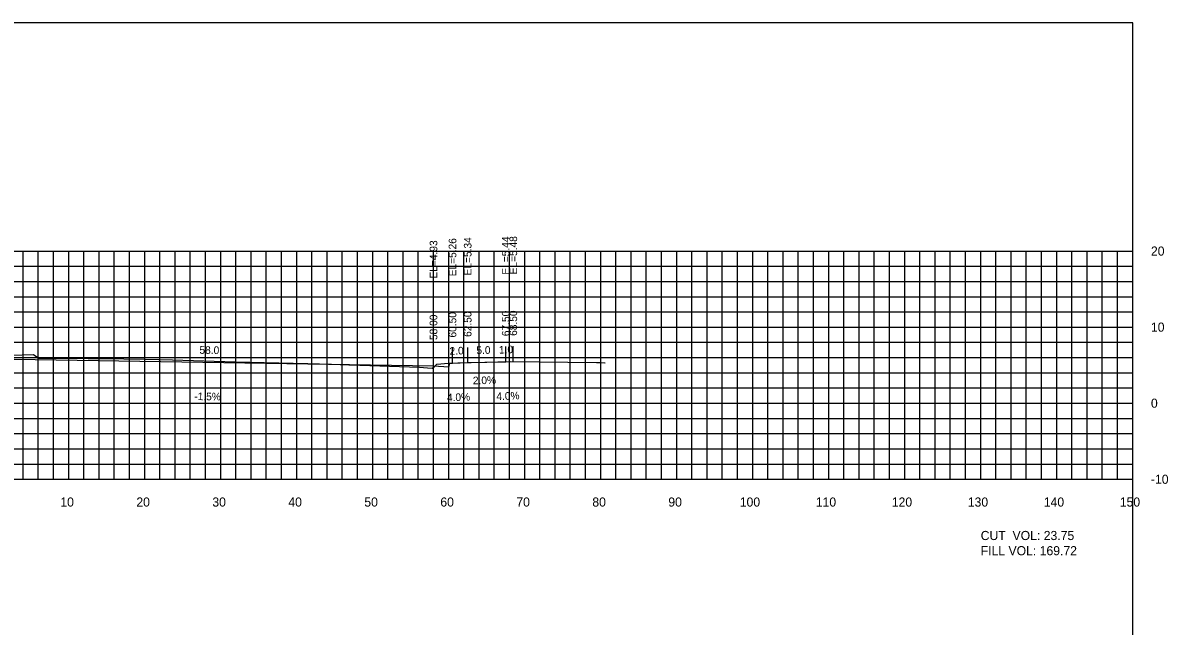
# Model space of a CAD drawing. Extents: x 1797419 to 1809236, y 248759 to 251512.
# Drawn here: x 1808415 to 1808565.7, y 250965.6 to 251044.9 of the extents above; entities that cross this region are included whole.
import ezdxf

# ---------------------------------------------------------------- set-up
doc = ezdxf.new("R2010")
doc.units = 0
for name, color, linetype in [('10', 7, 'Continuous'), ('3', 7, 'Continuous'), ('31', 7, 'Continuous'), ('4', 7, 'Continuous'), ('60', 7, 'Continuous'), ('ANNO-TXT', 7, 'Continuous'), ('CL-CNST', 7, 'Continuous'), ('Level 62', 7, 'Continuous'), ('M-ROADS', 7, 'Continuous')]:
    doc.layers.add(name, color=color, linetype=linetype)

msp = doc.modelspace()

# ---------------------------------------------------------------- linework, layer by layer
for p, q in [((1808469, 250999.82), (1808469, 251001.82)), ((1808471.5, 251000.15), (1808471.5, 251002.15)), ((1808473.5, 251000.23), (1808473.5, 251002.23)), ((1808478.5, 251000.33), (1808478.5, 251002.33)), ((1808479.5, 251000.37), (1808479.5, 251002.37))]:
    msp.add_line(p, q)
msp.add_lwpolyline([(1808261, 250854.89), (1808561, 250854.89), (1808561, 251044.89), (1808261, 251044.89)], close=True)
at = {"layer": '60'}
for p, q in [((1808561, 250984.89), (1808561, 251014.89)), ((1808561.06, 251014.89), (1808561, 251014.89)), ((1808561.06, 251004.89), (1808561, 251004.89)), ((1808561.06, 250994.89), (1808561, 250994.89)), ((1808261, 250984.89), (1808561, 250984.89)), ((1808421, 250984.83), (1808421, 250984.89)), ((1808431, 250984.83), (1808431, 250984.89)), ((1808441, 250984.83), (1808441, 250984.89)), ((1808451, 250984.83), (1808451, 250984.89)), ((1808461, 250984.83), (1808461, 250984.89)), ((1808471, 250984.83), (1808471, 250984.89)), ((1808481, 250984.83), (1808481, 250984.89)), ((1808491, 250984.83), (1808491, 250984.89)), ((1808501, 250984.83), (1808501, 250984.89)), ((1808511, 250984.83), (1808511, 250984.89)), ((1808521, 250984.83), (1808521, 250984.89)), ((1808531, 250984.83), (1808531, 250984.89)), ((1808541, 250984.83), (1808541, 250984.89)), ((1808551, 250984.83), (1808551, 250984.89)), ((1808561, 250984.83), (1808561, 250984.89)), ((1808561.06, 250984.89), (1808561, 250984.89))]:
    msp.add_line(p, q, dxfattribs=at)
at = {"layer": 'CL-CNST'}
msp.add_lwpolyline([(1808343.21, 250999.59), (1808350.5, 250999.76), (1808350.83, 250999.76), (1808351, 250999.26), (1808353, 250999.43), (1808411, 251000.7), (1808469, 250999.82), (1808471, 250999.65), (1808471.17, 251000.15), (1808471.5, 251000.15), (1808473.5, 251000.23), (1808478.5, 251000.33), (1808479.5, 251000.37), (1808479.51, 251000.37)], dxfattribs=at)
at = {"layer": 'Level 62'}
for p, q in [((1808261, 251014.89), (1808561, 251014.89)), ((1808415, 250984.89), (1808415, 251014.89)), ((1808417, 250984.89), (1808417, 251014.89)), ((1808419, 250984.89), (1808419, 251014.89)), ((1808421, 250984.89), (1808421, 251014.89)), ((1808423, 250984.89), (1808423, 251014.89)), ((1808425, 250984.89), (1808425, 251014.89)), ((1808427, 250984.89), (1808427, 251014.89)), ((1808429, 250984.89), (1808429, 251014.89)), ((1808431, 250984.89), (1808431, 251014.89)), ((1808433, 250984.89), (1808433, 251014.89)), ((1808435, 250984.89), (1808435, 251014.89)), ((1808437, 250984.89), (1808437, 251014.89)), ((1808439, 250984.89), (1808439, 251014.89)), ((1808441, 250984.89), (1808441, 251014.89)), ((1808443, 250984.89), (1808443, 251014.89)), ((1808445, 250984.89), (1808445, 251014.89)), ((1808447, 250984.89), (1808447, 251014.89)), ((1808449, 250984.89), (1808449, 251014.89)), ((1808451, 250984.89), (1808451, 251014.89)), ((1808453, 250984.89), (1808453, 251014.89)), ((1808455, 250984.89), (1808455, 251014.89)), ((1808457, 250984.89), (1808457, 251014.89)), ((1808459, 250984.89), (1808459, 251014.89)), ((1808461, 250984.89), (1808461, 251014.89)), ((1808463, 250984.89), (1808463, 251014.89)), ((1808465, 250984.89), (1808465, 251014.89)), ((1808467, 250984.89), (1808467, 251014.89)), ((1808469, 250984.89), (1808469, 251014.89)), ((1808471, 250984.89), (1808471, 251014.89)), ((1808473, 250984.89), (1808473, 251014.89)), ((1808475, 250984.89), (1808475, 251014.89)), ((1808477, 250984.89), (1808477, 251014.89)), ((1808479, 250984.89), (1808479, 251014.89)), ((1808481, 250984.89), (1808481, 251014.89)), ((1808483, 250984.89), (1808483, 251014.89)), ((1808485, 250984.89), (1808485, 251014.89)), ((1808487, 250984.89), (1808487, 251014.89)), ((1808489, 250984.89), (1808489, 251014.89)), ((1808491, 250984.89), (1808491, 251014.89)), ((1808493, 250984.89), (1808493, 251014.89)), ((1808495, 250984.89), (1808495, 251014.89)), ((1808497, 250984.89), (1808497, 251014.89)), ((1808499, 250984.89), (1808499, 251014.89)), ((1808501, 250984.89), (1808501, 251014.89)), ((1808503, 250984.89), (1808503, 251014.89)), ((1808505, 250984.89), (1808505, 251014.89)), ((1808507, 250984.89), (1808507, 251014.89)), ((1808509, 250984.89), (1808509, 251014.89)), ((1808511, 250984.89), (1808511, 251014.89)), ((1808513, 250984.89), (1808513, 251014.89)), ((1808515, 250984.89), (1808515, 251014.89)), ((1808517, 250984.89), (1808517, 251014.89)), ((1808519, 250984.89), (1808519, 251014.89)), ((1808521, 250984.89), (1808521, 251014.89)), ((1808523, 250984.89), (1808523, 251014.89)), ((1808525, 250984.89), (1808525, 251014.89)), ((1808527, 250984.89), (1808527, 251014.89)), ((1808529, 250984.89), (1808529, 251014.89)), ((1808531, 250984.89), (1808531, 251014.89)), ((1808533, 250984.89), (1808533, 251014.89)), ((1808535, 250984.89), (1808535, 251014.89)), ((1808537, 250984.89), (1808537, 251014.89)), ((1808539, 250984.89), (1808539, 251014.89)), ((1808541, 250984.89), (1808541, 251014.89)), ((1808543, 250984.89), (1808543, 251014.89)), ((1808545, 250984.89), (1808545, 251014.89)), ((1808547, 250984.89), (1808547, 251014.89)), ((1808549, 250984.89), (1808549, 251014.89)), ((1808551, 250984.89), (1808551, 251014.89)), ((1808553, 250984.89), (1808553, 251014.89)), ((1808555, 250984.89), (1808555, 251014.89)), ((1808557, 250984.89), (1808557, 251014.89)), ((1808559, 250984.89), (1808559, 251014.89)), ((1808561, 250984.89), (1808561, 251014.89)), ((1808261, 251012.89), (1808561, 251012.89)), ((1808261, 251010.89), (1808561, 251010.89)), ((1808261, 251008.89), (1808561, 251008.89)), ((1808261, 251006.89), (1808561, 251006.89)), ((1808261, 251004.89), (1808561, 251004.89)), ((1808261, 251002.89), (1808561, 251002.89)), ((1808261, 251000.89), (1808561, 251000.89)), ((1808261, 250998.89), (1808561, 250998.89)), ((1808261, 250996.89), (1808561, 250996.89)), ((1808261, 250994.89), (1808561, 250994.89)), ((1808261, 250992.89), (1808561, 250992.89)), ((1808261, 250990.89), (1808561, 250990.89)), ((1808261, 250988.89), (1808561, 250988.89)), ((1808261, 250986.89), (1808561, 250986.89)), ((1808261, 250984.89), (1808561, 250984.89))]:
    msp.add_line(p, q, dxfattribs=at)
at = {"layer": 'M-ROADS'}
msp.add_lwpolyline([(1808410.29, 251001.12), (1808416.38, 251001.28), (1808416.82, 251000.98), (1808417.04, 251000.77), (1808418.13, 251000.79), (1808418.82, 251000.8), (1808428.26, 251000.71), (1808431.08, 251000.66), (1808434.66, 251000.57), (1808442.91, 251000.33), (1808452.48, 251000.1), (1808455.6, 251000.02), (1808457.88, 250999.94), (1808457.99, 250999.94), (1808467.16, 250999.62), (1808468.2, 250999.52), (1808468.83, 250999.48), (1808469.11, 250999.7), (1808469.46, 251000.02), (1808470.98, 251000.16), (1808472.22, 251000.19), (1808475.77, 251000.27), (1808479.14, 251000.38), (1808490.44, 251000.24), (1808490.78, 251000.23), (1808490.98, 251000.22), (1808491.53, 251000.21), (1808491.56, 251000.21), (1808491.58, 251000.21), (1808491.58, 251000.21), (1808491.59, 251000.21)], dxfattribs=at)

# ---------------------------------------------------------------- texts
at = {"layer": '10'}
for s, p in [('10', (1808419.9, 250981.29)), ('20', (1808429.9, 250981.29)), ('30', (1808439.9, 250981.29)), ('40', (1808449.9, 250981.29)), ('50', (1808459.9, 250981.29)), ('60', (1808469.9, 250981.29)), ('70', (1808479.9, 250981.29)), ('80', (1808489.9, 250981.29)), ('90', (1808499.9, 250981.29)), ('100', (1808509.3, 250981.29)), ('110', (1808519.3, 250981.29)), ('120', (1808529.3, 250981.29)), ('130', (1808539.3, 250981.29)), ('140', (1808549.3, 250981.29)), ('150', (1808559.3, 250981.29))]:
    msp.add_text(s, height=1.2, dxfattribs=at).set_placement(p)
at = {"layer": '3'}
for s, p in [('EL=4.93', (1808469.5, 251011.28)), ('EL=5.26', (1808472, 251011.57)), ('EL=5.34', (1808474, 251011.69)), ('EL=5.44', (1808479, 251011.79)), ('EL=5.48', (1808480, 251011.83)), ('58.00', (1808469.5, 251003.19)), ('60.50', (1808472, 251003.52)), ('62.50', (1808474, 251003.6)), ('67.50', (1808479, 251003.7)), ('68.50', (1808480, 251003.74))]:
    msp.add_text(s, height=1, rotation=90, dxfattribs=at).set_placement(p)
at = {"layer": '31'}
for s, p in [('20', (1808563.4, 251014.29)), ('10', (1808563.4, 251004.29)), ('0', (1808563.4, 250994.29)), ('-10', (1808563.4, 250984.29))]:
    msp.add_text(s, height=1.2, dxfattribs=at).set_placement(p)
at = {"layer": '4'}
for s, rotation, p in [('58.0', 359.1226, (1808438.2, 251001.39)), ('2.0', 2.2906, (1808471.13, 251001.24)), ('5.0', 1.1458, (1808474.65, 251001.35)), ('1.0', 2.2906, (1808477.63, 251001.4)), ('2.0%', 1.1458, (1808474.19, 250997.37)), ('-1.5%', 359.1226, (1808437.52, 250995.3)), ('4.0%', 2.2906, (1808470.79, 250995.12)), ('4.0%', 2.2906, (1808477.29, 250995.28))]:
    msp.add_text(s, height=1, rotation=rotation, dxfattribs=at).set_placement(p)
at = {"layer": 'ANNO-TXT'}
for s, p in [('CUT  VOL: 23.75', (1808541, 250976.89)), ('FILL VOL: 169.72', (1808541, 250974.89))]:
    msp.add_text(s, height=1.2, dxfattribs=at).set_placement(p)

doc.saveas('drawing.dxf')
